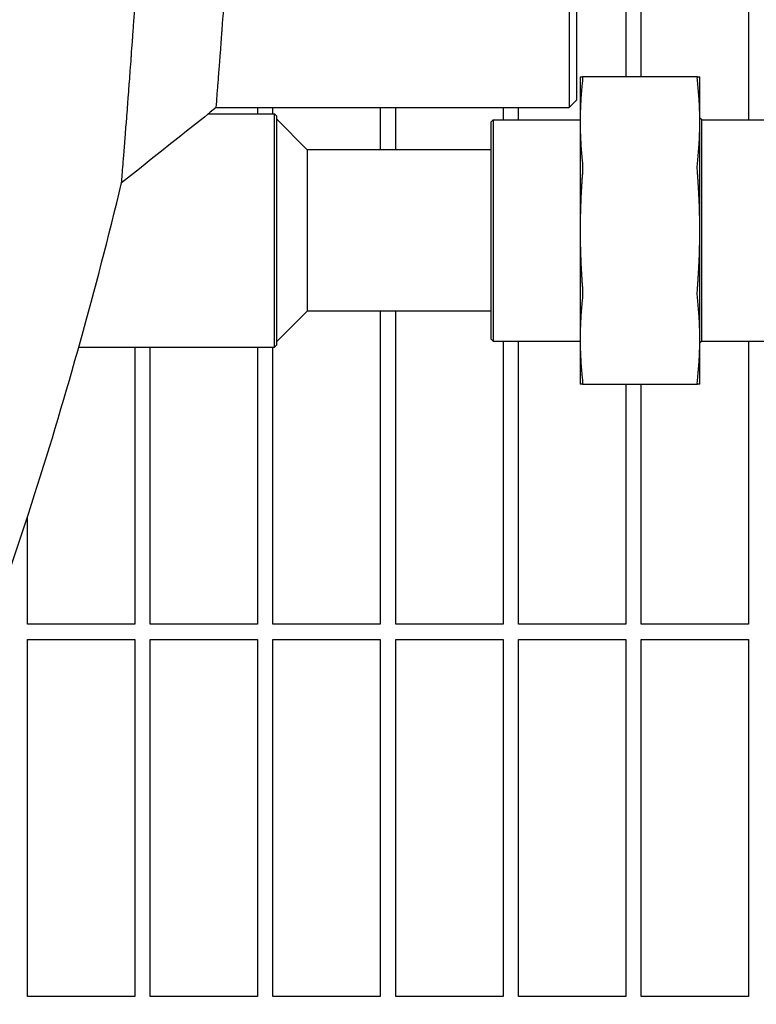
# Model space of a CAD drawing. Header units: inches. Extents: x 24 to 1128, y -69 to 748.
# Tile 634 of 656: x 763.61 to 769.61, y 601.37 to 609.38. Entities that reach past the tile are written whole.
import ezdxf

# ---------------------------------------------------------------- set-up
doc = ezdxf.new("R2010")
doc.units = ezdxf.units.IN
doc.header["$LTSCALE"] = 32
doc.header["$MEASUREMENT"] = 0
doc.layers.add('Visible (ANSI)', color=7, linetype='Continuous', lineweight=30)

msp = doc.modelspace()

# ---------------------------------------------------------------- linework, layer by layer
at = {"layer": 'Visible (ANSI)'}
for p, q in [((768.08505, 628.66844), (768.08505, 608.66853)), ((768.14755, 608.73103), (768.14755, 628.60594)), ((768.54813, 610.40103), (768.54813, 608.91853)), ((768.67313, 608.91853), (768.67313, 610.40103)), ((769.54813, 610.40103), (769.54813, 608.56853)), ((768.17548, 608.91853), (768.17548, 608.55241)), ((769.13185, 608.91853), (768.19411, 608.91853)), ((769.15048, 608.55241), (769.15048, 608.91853)), ((768.14755, 608.73103), (768.08505, 608.66853)), ((765.21159, 608.66853), (768.08505, 608.66853)), ((765.54813, 608.66853), (765.54813, 608.61853)), ((765.67313, 608.61853), (765.67313, 608.66853)), ((766.54813, 608.66853), (766.54813, 608.32603)), ((766.67313, 608.32603), (766.67313, 608.66853)), ((767.54813, 608.66853), (767.54813, 608.56853)), ((767.67313, 608.56853), (767.67313, 608.66853)), ((765.14862, 608.61853), (765.68635, 608.61853)), ((765.68635, 606.71853), (765.68635, 608.61853)), ((765.70198, 608.6029), (765.68635, 608.61853)), ((765.70198, 608.6029), (765.70198, 606.73415)), ((765.95198, 608.32603), (765.70198, 608.57603)), ((767.45198, 608.5529), (767.4676, 608.56853)), ((767.45198, 606.78415), (767.45198, 608.5529)), ((767.4676, 608.56853), (767.4676, 606.76853)), ((767.4676, 608.56853), (768.17548, 608.56853)), ((768.17548, 608.55241), (768.17548, 607.66853)), ((769.16548, 608.56853), (769.15048, 608.58353)), ((769.15048, 607.66853), (769.15048, 608.55241)), ((769.16548, 606.76853), (769.16548, 608.56853)), ((769.16548, 608.56853), (769.87485, 608.56853)), ((767.45198, 608.32603), (765.95198, 608.32603)), ((765.95198, 608.32603), (765.95198, 607.66853)), ((765.95198, 607.66853), (765.95198, 607.01103)), ((768.17548, 607.66853), (768.17548, 606.78465)), ((769.15048, 606.78465), (769.15048, 607.66853)), ((765.95198, 607.01103), (765.70198, 606.76103)), ((767.45198, 607.01103), (765.95198, 607.01103)), ((766.54813, 607.01103), (766.54813, 604.46353)), ((766.67313, 604.46353), (766.67313, 607.01103)), ((767.45198, 606.78415), (767.4676, 606.76853)), ((768.17548, 606.78465), (768.17548, 606.41853)), ((769.15048, 606.41853), (769.15048, 606.78465)), ((764.09196, 606.71853), (765.68635, 606.71853)), ((764.54813, 606.71853), (764.54813, 604.46353)), ((764.67313, 604.46353), (764.67313, 606.71853)), ((765.54813, 606.71853), (765.54813, 604.46353)), ((765.67313, 604.46353), (765.67313, 606.71853)), ((765.70198, 606.73415), (765.68635, 606.71853)), ((767.4676, 606.76853), (768.17548, 606.76853)), ((767.54813, 606.76853), (767.54813, 604.46353)), ((767.67313, 604.46353), (767.67313, 606.76853)), ((769.16548, 606.76853), (769.15048, 606.75353)), ((769.16548, 606.76853), (769.87485, 606.76853)), ((769.54813, 606.76853), (769.54813, 604.46353)), ((768.19411, 606.41853), (769.13185, 606.41853)), ((768.54813, 606.41853), (768.54813, 604.46353)), ((768.67313, 604.46353), (768.67313, 606.41853)), ((763.67313, 604.46353), (763.67313, 605.33518)), ((764.54813, 604.46353), (763.67313, 604.46353)), ((765.54813, 604.46353), (764.67313, 604.46353)), ((766.54813, 604.46353), (765.67313, 604.46353)), ((767.54813, 604.46353), (766.67313, 604.46353)), ((768.54813, 604.46353), (767.67313, 604.46353)), ((769.54813, 604.46353), (768.67313, 604.46353)), ((763.67313, 601.43228), (763.67313, 604.33853)), ((763.67313, 604.33853), (764.54813, 604.33853)), ((764.54813, 604.33853), (764.54813, 601.43228)), ((764.67313, 601.43228), (764.67313, 604.33853)), ((764.67313, 604.33853), (765.54813, 604.33853)), ((765.54813, 604.33853), (765.54813, 601.43228)), ((765.67313, 601.43228), (765.67313, 604.33853)), ((765.67313, 604.33853), (766.54813, 604.33853)), ((766.54813, 604.33853), (766.54813, 601.43228)), ((766.67313, 601.43228), (766.67313, 604.33853)), ((766.67313, 604.33853), (767.54813, 604.33853)), ((767.54813, 604.33853), (767.54813, 601.43228)), ((767.67313, 601.43228), (767.67313, 604.33853)), ((767.67313, 604.33853), (768.54813, 604.33853)), ((768.54813, 604.33853), (768.54813, 601.43228)), ((768.67313, 601.43228), (768.67313, 604.33853)), ((768.67313, 604.33853), (769.54813, 604.33853)), ((769.54813, 604.33853), (769.54813, 601.43228)), ((764.54813, 601.43228), (763.67313, 601.43228)), ((765.54813, 601.43228), (764.67313, 601.43228)), ((766.54813, 601.43228), (765.67313, 601.43228)), ((767.54813, 601.43228), (766.67313, 601.43228)), ((768.54813, 601.43228), (767.67313, 601.43228)), ((769.54813, 601.43228), (768.67313, 601.43228))]:
    msp.add_line(p, q, dxfattribs=at)
for points, knots in [([(764.44081, 608.0565), (764.44081, 608.0565), (764.44185, 608.06931), (764.44388, 608.09443), (764.44453, 608.10249), (764.44528, 608.11182), (764.44613, 608.12239), (764.44616, 608.12283), (764.4462, 608.12328), (764.44624, 608.12373), (764.44804, 608.14623), (764.45029, 608.17426), (764.45296, 608.20767), (764.45419, 608.22307), (764.45551, 608.23965), (764.45691, 608.25739), (764.457, 608.25854), (764.4571, 608.2597), (764.45719, 608.26086), (764.45862, 608.27887), (764.46014, 608.29805), (764.46174, 608.31836), (764.46186, 608.31986), (764.46198, 608.32137), (764.4621, 608.32289), (764.46388, 608.34547), (764.46576, 608.36941), (764.46774, 608.39464), (764.46946, 608.41661), (764.47126, 608.43965), (764.47313, 608.46372), (764.47331, 608.46607), (764.4735, 608.46843), (764.47368, 608.4708), (764.4756, 608.49547), (764.47759, 608.52119), (764.47966, 608.5479), (764.47987, 608.55068), (764.48009, 608.55347), (764.4803, 608.55627), (764.48262, 608.58629), (764.48502, 608.61753), (764.48749, 608.64987), (764.48967, 608.67847), (764.49193, 608.70807), (764.49424, 608.73864), (764.49451, 608.74221), (764.49478, 608.7458), (764.49505, 608.74939), (764.49739, 608.78029), (764.49979, 608.81216), (764.50225, 608.84496), (764.50255, 608.84898), (764.50285, 608.85302), (764.50316, 608.85707), (764.50543, 608.88744), (764.50775, 608.91859), (764.51012, 608.95048), (764.51056, 608.95644), (764.511, 608.96243), (764.51145, 608.96844), (764.5141, 609.00432), (764.51681, 609.04111), (764.51956, 609.07878), (764.51993, 609.08381), (764.5203, 609.08886), (764.52067, 609.09392), (764.52334, 609.13047), (764.52606, 609.16784), (764.52881, 609.206), (764.5292, 609.21147), (764.5296, 609.21696), (764.53, 609.22246), (764.5329, 609.26272), (764.53584, 609.30386), (764.53883, 609.34582), (764.54195, 609.38971), (764.54512, 609.43456), (764.54833, 609.48033), (764.54877, 609.48658), (764.5492, 609.49284), (764.54964, 609.49912), (764.55258, 609.54106), (764.55554, 609.58375), (764.55854, 609.62713), (764.559, 609.63379), (764.55946, 609.64047), (764.55992, 609.64716), (764.56283, 609.68954), (764.56577, 609.73255), (764.56873, 609.77615), (764.57235, 609.82948), (764.57601, 609.88388), (764.5797, 609.93924), (764.58019, 609.94667), (764.58069, 609.95412), (764.58118, 609.96159), (764.5843, 610.00849), (764.58743, 610.05607), (764.59058, 610.10423), (764.59109, 610.112), (764.5916, 610.11978), (764.5921, 610.12758), (764.59478, 610.16865), (764.59746, 610.21013), (764.60015, 610.25197), (764.60549, 610.33509), (764.61087, 610.42023), (764.61628, 610.507), (764.6168, 610.51539), (764.61732, 610.5238), (764.61784, 610.53222), (764.62225, 610.60326), (764.62667, 610.67536), (764.63108, 610.74826), (764.63148, 610.75493), (764.63188, 610.76162), (764.63229, 610.76831), (764.6324, 610.77029), (764.63252, 610.77228), (764.63264, 610.77426), (764.63794, 610.86229), (764.64325, 610.95196), (764.64855, 611.04305), (764.65266, 611.11362), (764.65675, 611.18503), (764.66083, 611.2571), (764.66134, 611.26616), (764.66185, 611.27522), (764.66236, 611.2843), (764.66304, 611.29634), (764.66372, 611.3084), (764.66439, 611.32048), (764.66815, 611.38762), (764.67191, 611.45549), (764.67564, 611.52399), (764.67614, 611.53314), (764.67663, 611.5423), (764.67713, 611.55147), (764.68342, 611.66726), (764.68964, 611.78483), (764.69577, 611.90373), (764.6988, 611.96236), (764.7018, 612.02144), (764.70479, 612.08092), (764.70525, 612.09007), (764.70571, 612.09923), (764.70617, 612.10839), (764.71049, 612.19493), (764.71477, 612.28228), (764.719, 612.37027), (764.71943, 612.37938), (764.71987, 612.3885), (764.72031, 612.39763), (764.72214, 612.43606), (764.72397, 612.47462), (764.72578, 612.51328), (764.73281, 612.66305), (764.73969, 612.81521), (764.74636, 612.96897), (764.74674, 612.97777), (764.74712, 612.98658), (764.7475, 612.99539), (764.74966, 613.04528), (764.7518, 613.09534), (764.75391, 613.14553), (764.75575, 613.18941), (764.75758, 613.23345), (764.7594, 613.27763), (764.75975, 613.28615), (764.7601, 613.29467), (764.76044, 613.3032), (764.7671, 613.46614), (764.77353, 613.63105), (764.77969, 613.79715), (764.78097, 613.83153), (764.78223, 613.866), (764.78349, 613.90053), (764.78377, 613.90844), (764.78406, 613.91634), (764.78434, 613.92425), (764.78449, 613.92816), (764.78463, 613.93206), (764.78477, 613.93597), (764.78809, 614.02809), (764.79133, 614.12071), (764.79448, 614.21374), (764.79473, 614.22128), (764.79499, 614.22882), (764.79524, 614.23637), (764.79546, 614.24288), (764.79568, 614.2494), (764.7959, 614.25592), (764.79823, 614.32535), (764.80052, 614.395), (764.80275, 614.46482), (764.80686, 614.59341), (764.81081, 614.72288), (764.81459, 614.85293), (764.81478, 614.85963), (764.81498, 614.86633), (764.81517, 614.87303), (764.81778, 614.96354), (764.82031, 615.05434), (764.82275, 615.14534), (764.82304, 615.15631), (764.82334, 615.16729), (764.82363, 615.17828), (764.82379, 615.18449), (764.82396, 615.1907), (764.82412, 615.19691), (764.82971, 615.40869), (764.83484, 615.6224), (764.83946, 615.83684), (764.83947, 615.83751), (764.83949, 615.83817), (764.8395, 615.83884), (764.83961, 615.844), (764.83972, 615.84916), (764.83983, 615.85432), (764.8421, 615.96035), (764.84425, 616.06675), (764.84627, 616.17342), (764.84636, 616.17801), (764.84645, 616.1826), (764.84653, 616.1872), (764.84873, 616.30363), (764.85078, 616.42037), (764.85267, 616.53727), (764.85435, 616.64111), (764.85591, 616.74521), (764.85736, 616.84949), (764.8574, 616.85288), (764.85745, 616.85627), (764.8575, 616.85967), (764.85901, 616.96972), (764.86039, 617.07997), (764.86163, 617.19033), (764.86166, 617.19312), (764.86169, 617.1959), (764.86172, 617.19869), (764.86189, 617.21388), (764.86206, 617.22907), (764.86222, 617.24426), (764.86451, 617.45562), (764.86629, 617.66758), (764.86756, 617.87983), (764.86757, 617.88132), (764.86758, 617.88281), (764.86759, 617.88431), (764.86773, 617.90802), (764.86787, 617.93174), (764.86799, 617.95546), (764.86849, 618.04607), (764.86888, 618.13691), (764.86919, 618.22784), (764.86919, 618.22878), (764.86919, 618.22971), (764.8692, 618.23065), (764.86968, 618.37653), (764.86993, 618.52266), (764.86993, 618.66853)], [0.71398895, 0.71398895, 0.71398895, 0.71398895, 0.72579992, 0.72579992, 0.72579992, 0.72958748, 0.72958748, 0.72958748, 0.72974737, 0.72974737, 0.72974737, 0.7377261, 0.7377261, 0.7377261, 0.74140385, 0.74140385, 0.74140385, 0.74164272, 0.74164272, 0.74164272, 0.74534639, 0.74534639, 0.74534639, 0.74562035, 0.74562035, 0.74562035, 0.74970492, 0.74970492, 0.74970492, 0.75326228, 0.75326228, 0.75326228, 0.75360956, 0.75360956, 0.75360956, 0.75722611, 0.75722611, 0.75722611, 0.75760249, 0.75760249, 0.75760249, 0.76163769, 0.76163769, 0.76163769, 0.76520649, 0.76520649, 0.76520649, 0.76562338, 0.76562338, 0.76562338, 0.76920437, 0.76920437, 0.76920437, 0.7696436, 0.7696436, 0.7696436, 0.77293717, 0.77293717, 0.77293717, 0.77355333, 0.77355333, 0.77355333, 0.77722937, 0.77722937, 0.77722937, 0.7777203, 0.7777203, 0.7777203, 0.78126499, 0.78126499, 0.78126499, 0.78177301, 0.78177301, 0.78177301, 0.78549116, 0.78549116, 0.78549116, 0.78937916, 0.78937916, 0.78937916, 0.78990992, 0.78990992, 0.78990992, 0.79345418, 0.79345418, 0.79345418, 0.79399851, 0.79399851, 0.79399851, 0.79744416, 0.79744416, 0.79744416, 0.80165798, 0.80165798, 0.80165798, 0.80222384, 0.80222384, 0.80222384, 0.8057777, 0.8057777, 0.8057777, 0.80635088, 0.80635088, 0.80635088, 0.80936922, 0.80936922, 0.80936922, 0.81536594, 0.81536594, 0.81536594, 0.81594612, 0.81594612, 0.81594612, 0.82083889, 0.82083889, 0.82083889, 0.82128697, 0.82128697, 0.82128697, 0.82141991, 0.82141991, 0.82141991, 0.8273107, 0.8273107, 0.8273107, 0.83187477, 0.83187477, 0.83187477, 0.83244819, 0.83244819, 0.83244819, 0.83320881, 0.83320881, 0.83320881, 0.83743787, 0.83743787, 0.83743787, 0.83800267, 0.83800267, 0.83800267, 0.84513402, 0.84513402, 0.84513402, 0.84865039, 0.84865039, 0.84865039, 0.84919135, 0.84919135, 0.84919135, 0.85429684, 0.85429684, 0.85429684, 0.85482562, 0.85482562, 0.85482562, 0.85705249, 0.85705249, 0.85705249, 0.86567992, 0.86567992, 0.86567992, 0.86617362, 0.86617362, 0.86617362, 0.86897002, 0.86897002, 0.86897002, 0.87141464, 0.87141464, 0.87141464, 0.8718858, 0.8718858, 0.8718858, 0.88088877, 0.88088877, 0.88088877, 0.88275266, 0.88275266, 0.88275266, 0.88317916, 0.88317916, 0.88317916, 0.88338976, 0.88338976, 0.88338976, 0.88835456, 0.88835456, 0.88835456, 0.88875702, 0.88875702, 0.88875702, 0.88910446, 0.88910446, 0.88910446, 0.89280535, 0.89280535, 0.89280535, 0.89962106, 0.89962106, 0.89962106, 0.89997213, 0.89997213, 0.89997213, 0.90471307, 0.90471307, 0.90471307, 0.9052848, 0.9052848, 0.9052848, 0.90560805, 0.90560805, 0.90560805, 0.91662461, 0.91662461, 0.91662461, 0.91665893, 0.91665893, 0.91665893, 0.91692393, 0.91692393, 0.91692393, 0.92236871, 0.92236871, 0.92236871, 0.92260316, 0.92260316, 0.92260316, 0.92854523, 0.92854523, 0.92854523, 0.93382372, 0.93382372, 0.93382372, 0.93399547, 0.93399547, 0.93399547, 0.93956538, 0.93956538, 0.93956538, 0.93970596, 0.93970596, 0.93970596, 0.94047244, 0.94047244, 0.94047244, 0.95113586, 0.95113586, 0.95113586, 0.95121075, 0.95121075, 0.95121075, 0.95240219, 0.95240219, 0.95240219, 0.95695276, 0.95695276, 0.95695276, 0.95699956, 0.95699956, 0.95699956, 0.96429917, 0.96429917, 0.96429917, 0.96429917]), ([(765.21159, 608.66853), (765.21159, 608.66853), (765.21159, 608.66853), (765.21159, 608.66853), (765.2116, 608.66861), (765.21251, 608.68014), (765.21426, 608.70254), (765.21483, 608.70973), (765.21548, 608.71806), (765.21622, 608.72752), (765.21625, 608.72792), (765.21628, 608.72832), (765.21631, 608.72873), (765.21788, 608.74887), (765.21985, 608.77408), (765.22219, 608.80423), (765.22326, 608.81812), (765.22442, 608.8331), (765.22566, 608.84909), (765.22574, 608.85013), (765.22582, 608.85117), (765.2259, 608.85222), (765.22715, 608.86845), (765.22848, 608.88572), (765.22988, 608.90398), (765.22999, 608.90534), (765.23009, 608.90669), (765.23019, 608.90806), (765.23175, 608.92837), (765.2334, 608.9499), (765.23513, 608.97264), (765.23664, 608.99244), (765.23822, 609.01322), (765.23986, 609.03494), (765.24003, 609.03706), (765.24019, 609.03919), (765.24035, 609.04133), (765.24203, 609.06361), (765.24379, 609.08686), (765.2456, 609.11103), (765.24579, 609.11355), (765.24598, 609.11607), (765.24617, 609.11861), (765.24821, 609.14579), (765.25033, 609.17413), (765.25251, 609.20352), (765.25445, 609.22951), (765.25644, 609.25642), (765.25849, 609.28421), (765.25873, 609.28745), (765.25897, 609.29071), (765.25921, 609.29398), (765.26128, 609.32207), (765.2634, 609.35104), (765.26558, 609.38086), (765.26585, 609.38452), (765.26611, 609.38819), (765.26638, 609.39187), (765.26839, 609.41949), (765.27045, 609.44782), (765.27254, 609.47682), (765.27294, 609.48224), (765.27333, 609.48769), (765.27372, 609.49316), (765.27608, 609.52581), (765.27848, 609.55934), (765.28093, 609.59372), (765.28126, 609.59832), (765.28159, 609.60292), (765.28191, 609.60755), (765.28429, 609.64092), (765.28671, 609.67509), (765.28917, 609.71003), (765.28952, 609.71503), (765.28987, 609.72006), (765.29023, 609.72509), (765.29281, 609.76197), (765.29545, 609.79968), (765.29812, 609.8382), (765.30091, 609.87848), (765.30375, 609.91966), (765.30662, 609.96174), (765.30702, 609.96748), (765.30741, 609.97324), (765.3078, 609.97902), (765.31043, 610.01758), (765.31309, 610.05682), (765.31578, 610.09672), (765.31619, 610.10285), (765.3166, 610.10899), (765.31702, 610.11515), (765.31963, 610.15413), (765.32227, 610.19374), (765.32493, 610.23394), (765.32819, 610.28311), (765.33148, 610.33331), (765.33481, 610.38445), (765.33525, 610.39132), (765.3357, 610.3982), (765.33615, 610.4051), (765.33896, 610.44844), (765.34179, 610.49244), (765.34463, 610.53704), (765.34509, 610.54424), (765.34555, 610.55144), (765.34601, 610.55867), (765.34843, 610.59671), (765.35086, 610.63517), (765.35329, 610.67402), (765.35813, 610.75121), (765.36302, 610.83022), (765.36792, 610.91084), (765.36839, 610.91864), (765.36887, 610.92646), (765.36934, 610.93429), (765.37335, 611.00033), (765.37736, 611.06743), (765.38138, 611.13549), (765.38175, 611.14172), (765.38212, 611.14796), (765.38249, 611.15421), (765.38259, 611.15606), (765.3827, 611.15792), (765.38281, 611.15977), (765.38765, 611.24199), (765.3925, 611.32569), (765.39733, 611.41077), (765.40108, 611.47669), (765.40482, 611.54343), (765.40855, 611.61094), (765.40902, 611.61942), (765.40949, 611.62792), (765.40996, 611.63642), (765.41058, 611.6477), (765.4112, 611.65901), (765.41182, 611.67033), (765.41527, 611.73329), (765.41871, 611.79692), (765.42214, 611.86118), (765.42259, 611.86976), (765.42305, 611.87835), (765.42351, 611.88696), (765.42927, 611.99559), (765.435, 612.10601), (765.44065, 612.21803), (765.44344, 612.27327), (765.44621, 612.32892), (765.44896, 612.38495), (765.44938, 612.39357), (765.44981, 612.4022), (765.45023, 612.41084), (765.45422, 612.49236), (765.45817, 612.57468), (765.46207, 612.65771), (765.46248, 612.66631), (765.46288, 612.67492), (765.46328, 612.68354), (765.46498, 612.71982), (765.46667, 612.75624), (765.46835, 612.79278), (765.47485, 612.93438), (765.48122, 613.07818), (765.48741, 613.22378), (765.48776, 613.23211), (765.48812, 613.24045), (765.48847, 613.24879), (765.49047, 613.29605), (765.49245, 613.3435), (765.49442, 613.39111), (765.49613, 613.43274), (765.49783, 613.47451), (765.49952, 613.51643), (765.49984, 613.52451), (765.50017, 613.53259), (765.50049, 613.54068), (765.50668, 613.69525), (765.51266, 613.85171), (765.51841, 614.0097), (765.51959, 614.04241), (765.52077, 614.07519), (765.52194, 614.10804), (765.52221, 614.11556), (765.52248, 614.12308), (765.52274, 614.1306), (765.52288, 614.13432), (765.52301, 614.13803), (765.52314, 614.14175), (765.52623, 614.22939), (765.52925, 614.31751), (765.5322, 614.40607), (765.53244, 614.41325), (765.53267, 614.42043), (765.53291, 614.42761), (765.53312, 614.43381), (765.53332, 614.44002), (765.53353, 614.44622), (765.5357, 614.51233), (765.53784, 614.57867), (765.53992, 614.64521), (765.54377, 614.76777), (765.54746, 614.89119), (765.55099, 615.01527), (765.55118, 615.02167), (765.55136, 615.02806), (765.55154, 615.03445), (765.55398, 615.12081), (765.55635, 615.20748), (765.55864, 615.29439), (765.55891, 615.30487), (765.55919, 615.31536), (765.55946, 615.32585), (765.55961, 615.33178), (765.55977, 615.33771), (765.55992, 615.34365), (765.56516, 615.54589), (765.56997, 615.75002), (765.5743, 615.95524), (765.57432, 615.95588), (765.57433, 615.95652), (765.57434, 615.95716), (765.57445, 615.9621), (765.57455, 615.96704), (765.57465, 615.97197), (765.57678, 616.07344), (765.5788, 616.17522), (765.5807, 616.27727), (765.58078, 616.28166), (765.58086, 616.28606), (765.58095, 616.29045), (765.58301, 616.40185), (765.58493, 616.51357), (765.58671, 616.62557), (765.58829, 616.72506), (765.58976, 616.82476), (765.59112, 616.92465), (765.59116, 616.9279), (765.59121, 616.93115), (765.59125, 616.9344), (765.59267, 617.03981), (765.59397, 617.14543), (765.59513, 617.2512), (765.59516, 617.25387), (765.59519, 617.25654), (765.59522, 617.25921), (765.59538, 617.27376), (765.59554, 617.28832), (765.59569, 617.30288), (765.59784, 617.50547), (765.59952, 617.70873), (765.60072, 617.9122), (765.60073, 617.91363), (765.60074, 617.91506), (765.60075, 617.91649), (765.60088, 617.93922), (765.60101, 617.96196), (765.60113, 617.9847), (765.60159, 618.07155), (765.60196, 618.15855), (765.60225, 618.24562), (765.60225, 618.24652), (765.60226, 618.24741), (765.60226, 618.24831), (765.60272, 618.38798), (765.60294, 618.52778), (765.60295, 618.6675), (765.60295, 618.66785), (765.60295, 618.66819), (765.60295, 618.66853)], [0.71394633, 0.71394633, 0.71394633, 0.71394633, 0.71398895, 0.71398895, 0.71398895, 0.72579992, 0.72579992, 0.72579992, 0.72958748, 0.72958748, 0.72958748, 0.72974737, 0.72974737, 0.72974737, 0.7377261, 0.7377261, 0.7377261, 0.74140385, 0.74140385, 0.74140385, 0.74164272, 0.74164272, 0.74164272, 0.74534639, 0.74534639, 0.74534639, 0.74562035, 0.74562035, 0.74562035, 0.74970492, 0.74970492, 0.74970492, 0.75326228, 0.75326228, 0.75326228, 0.75360956, 0.75360956, 0.75360956, 0.75722611, 0.75722611, 0.75722611, 0.75760249, 0.75760249, 0.75760249, 0.76163769, 0.76163769, 0.76163769, 0.76520649, 0.76520649, 0.76520649, 0.76562338, 0.76562338, 0.76562338, 0.76920437, 0.76920437, 0.76920437, 0.7696436, 0.7696436, 0.7696436, 0.77293717, 0.77293717, 0.77293717, 0.77355333, 0.77355333, 0.77355333, 0.77722937, 0.77722937, 0.77722937, 0.7777203, 0.7777203, 0.7777203, 0.78126499, 0.78126499, 0.78126499, 0.78177301, 0.78177301, 0.78177301, 0.78549116, 0.78549116, 0.78549116, 0.78937916, 0.78937916, 0.78937916, 0.78990992, 0.78990992, 0.78990992, 0.79345418, 0.79345418, 0.79345418, 0.79399851, 0.79399851, 0.79399851, 0.79744416, 0.79744416, 0.79744416, 0.80165798, 0.80165798, 0.80165798, 0.80222384, 0.80222384, 0.80222384, 0.8057777, 0.8057777, 0.8057777, 0.80635088, 0.80635088, 0.80635088, 0.80936922, 0.80936922, 0.80936922, 0.81536594, 0.81536594, 0.81536594, 0.81594612, 0.81594612, 0.81594612, 0.82083889, 0.82083889, 0.82083889, 0.82128697, 0.82128697, 0.82128697, 0.82141991, 0.82141991, 0.82141991, 0.8273107, 0.8273107, 0.8273107, 0.83187477, 0.83187477, 0.83187477, 0.83244819, 0.83244819, 0.83244819, 0.83320881, 0.83320881, 0.83320881, 0.83743787, 0.83743787, 0.83743787, 0.83800267, 0.83800267, 0.83800267, 0.84513402, 0.84513402, 0.84513402, 0.84865039, 0.84865039, 0.84865039, 0.84919135, 0.84919135, 0.84919135, 0.85429684, 0.85429684, 0.85429684, 0.85482562, 0.85482562, 0.85482562, 0.85705249, 0.85705249, 0.85705249, 0.86567992, 0.86567992, 0.86567992, 0.86617362, 0.86617362, 0.86617362, 0.86897002, 0.86897002, 0.86897002, 0.87141464, 0.87141464, 0.87141464, 0.8718858, 0.8718858, 0.8718858, 0.88088877, 0.88088877, 0.88088877, 0.88275266, 0.88275266, 0.88275266, 0.88317916, 0.88317916, 0.88317916, 0.88338976, 0.88338976, 0.88338976, 0.88835456, 0.88835456, 0.88835456, 0.88875702, 0.88875702, 0.88875702, 0.88910446, 0.88910446, 0.88910446, 0.89280535, 0.89280535, 0.89280535, 0.89962106, 0.89962106, 0.89962106, 0.89997213, 0.89997213, 0.89997213, 0.90471307, 0.90471307, 0.90471307, 0.9052848, 0.9052848, 0.9052848, 0.90560805, 0.90560805, 0.90560805, 0.91662461, 0.91662461, 0.91662461, 0.91665893, 0.91665893, 0.91665893, 0.91692393, 0.91692393, 0.91692393, 0.92236871, 0.92236871, 0.92236871, 0.92260316, 0.92260316, 0.92260316, 0.92854523, 0.92854523, 0.92854523, 0.93382372, 0.93382372, 0.93382372, 0.93399547, 0.93399547, 0.93399547, 0.93956538, 0.93956538, 0.93956538, 0.93970596, 0.93970596, 0.93970596, 0.94047244, 0.94047244, 0.94047244, 0.95113586, 0.95113586, 0.95113586, 0.95121075, 0.95121075, 0.95121075, 0.95240219, 0.95240219, 0.95240219, 0.95695276, 0.95695276, 0.95695276, 0.95699956, 0.95699956, 0.95699956, 0.96429917, 0.96429917, 0.96429917, 0.96431703, 0.96431703, 0.96431703, 0.96431703]), ([(768.19411, 608.91853), (768.19539, 608.91853), (768.19603, 608.91506), (768.19603, 608.90297), (768.19539, 608.89367), (768.19411, 608.88192)], [0.39703999, 0.39703999, 0.39703999, 0.39703999, 0.51738947, 0.51738947, 0.63773894, 0.63773894, 0.63773894, 0.63773894]), ([(769.13185, 608.88192), (769.13056, 608.89367), (769.12993, 608.90297), (769.12993, 608.91506), (769.13056, 608.91853), (769.13185, 608.91853)], [1.29972856, 1.29972856, 1.29972856, 1.29972856, 1.42007803, 1.42007803, 1.54042751, 1.54042751, 1.54042751, 1.54042751]), ([(768.19411, 608.22291), (768.19539, 608.21116), (768.19603, 608.19695), (768.19603, 608.16776), (768.19539, 608.15114), (768.19411, 608.13452)], [0.39703999, 0.39703999, 0.39703999, 0.39703999, 0.51738947, 0.51738947, 0.63773894, 0.63773894, 0.63773894, 0.63773894]), ([(769.13185, 608.13452), (769.13056, 608.15114), (769.12993, 608.16776), (769.12993, 608.19695), (769.13056, 608.21116), (769.13185, 608.22291)], [1.29972856, 1.29972856, 1.29972856, 1.29972856, 1.42007803, 1.42007803, 1.54042751, 1.54042751, 1.54042751, 1.54042751]), ([(752.90563, 593.91853), (753.62457, 593.91853), (754.34313, 594.03423), (755.80064, 594.50395), (756.53668, 594.87508), (758.10496, 595.9561), (758.92208, 596.72324), (760.50936, 598.63843), (761.26917, 599.81479), (762.62778, 602.46307), (763.22644, 603.93509), (763.99369, 606.33681), (764.23032, 607.18466), (764.44081, 608.0565)], [0, 0, 0, 0, 0.1597645, 0.1597645, 0.3319034, 0.3319034, 0.5428381, 0.5428381, 0.7725466, 0.7725466, 1.0022551, 1.0022551, 1.1209427, 1.1209427, 1.1209427, 1.1209427]), ([(768.19411, 607.20254), (768.19539, 607.18592), (768.19603, 607.1693), (768.19603, 607.14011), (768.19539, 607.1259), (768.19411, 607.11415)], [1.29972856, 1.29972856, 1.29972856, 1.29972856, 1.42007803, 1.42007803, 1.54042751, 1.54042751, 1.54042751, 1.54042751]), ([(769.13185, 607.11415), (769.13056, 607.1259), (769.12993, 607.14011), (769.12993, 607.1693), (769.13056, 607.18592), (769.13185, 607.20254)], [0.39703999, 0.39703999, 0.39703999, 0.39703999, 0.51738947, 0.51738947, 0.63773894, 0.63773894, 0.63773894, 0.63773894]), ([(768.19411, 606.45514), (768.19539, 606.44339), (768.19603, 606.43409), (768.19603, 606.422), (768.19539, 606.41853), (768.19411, 606.41853)], [0.39703999, 0.39703999, 0.39703999, 0.39703999, 0.51738947, 0.51738947, 0.63773894, 0.63773894, 0.63773894, 0.63773894]), ([(769.13185, 606.41853), (769.13056, 606.41853), (769.12993, 606.422), (769.12993, 606.43409), (769.13056, 606.44339), (769.13185, 606.45514)], [1.29972856, 1.29972856, 1.29972856, 1.29972856, 1.42007803, 1.42007803, 1.54042751, 1.54042751, 1.54042751, 1.54042751])]:
    msp.add_open_spline(points, degree=3, knots=knots, dxfattribs=at)
for points, weights in [([(768.17548, 608.91853), (768.17548, 608.91853), (768.19411, 608.91853)], [1, 1.05512060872, 1.07707509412]), ([(768.19411, 608.88192), (768.17548, 608.71181), (768.17548, 608.55241)], [1.07707509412, 1.05512060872, 1]), ([(769.13185, 608.91853), (769.15048, 608.91853), (769.15048, 608.91853)], [1.07707509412, 1.05512060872, 1]), ([(769.15048, 608.55241), (769.15048, 608.71181), (769.13185, 608.88192)], [1, 1.05512060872, 1.07707509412]), ([(768.17548, 608.55241), (768.17548, 608.39302), (768.19411, 608.22291)], [1, 1.05512060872, 1.07707509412]), ([(769.13185, 608.22291), (769.15048, 608.39302), (769.15048, 608.55241)], [1.07707509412, 1.05512060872, 1]), ([(768.19411, 608.13452), (768.17548, 607.89395), (768.17548, 607.66853)], [1.07707509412, 1.05512060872, 1]), ([(769.15048, 607.66853), (769.15048, 607.89395), (769.13185, 608.13452)], [1, 1.05512060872, 1.07707509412]), ([(768.17548, 607.66853), (768.17548, 607.44311), (768.19411, 607.20254)], [1, 1.05512060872, 1.07707509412]), ([(769.13185, 607.20254), (769.15048, 607.44311), (769.15048, 607.66853)], [1.07707509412, 1.05512060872, 1]), ([(768.19411, 607.11415), (768.17548, 606.94404), (768.17548, 606.78465)], [1.07707509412, 1.05512060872, 1]), ([(769.15048, 606.78465), (769.15048, 606.94404), (769.13185, 607.11415)], [1, 1.05512060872, 1.07707509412]), ([(768.17548, 606.78465), (768.17548, 606.62525), (768.19411, 606.45514)], [1, 1.05512060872, 1.07707509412]), ([(769.13185, 606.45514), (769.15048, 606.62525), (769.15048, 606.78465)], [1.07707509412, 1.05512060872, 1]), ([(768.19411, 606.41853), (768.17548, 606.41853), (768.17548, 606.41853)], [1.07707509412, 1.05512060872, 1]), ([(769.15048, 606.41853), (769.15048, 606.41853), (769.13185, 606.41853)], [1, 1.05512060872, 1.07707509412])]:
    msp.add_rational_spline(points, weights, degree=2, dxfattribs=at)
msp.add_open_spline([(765.21159, 608.66853), (764.95467, 608.46452), (764.69774, 608.26051), (764.44081, 608.0565)], degree=3, dxfattribs=at)

doc.saveas('drawing.dxf')
